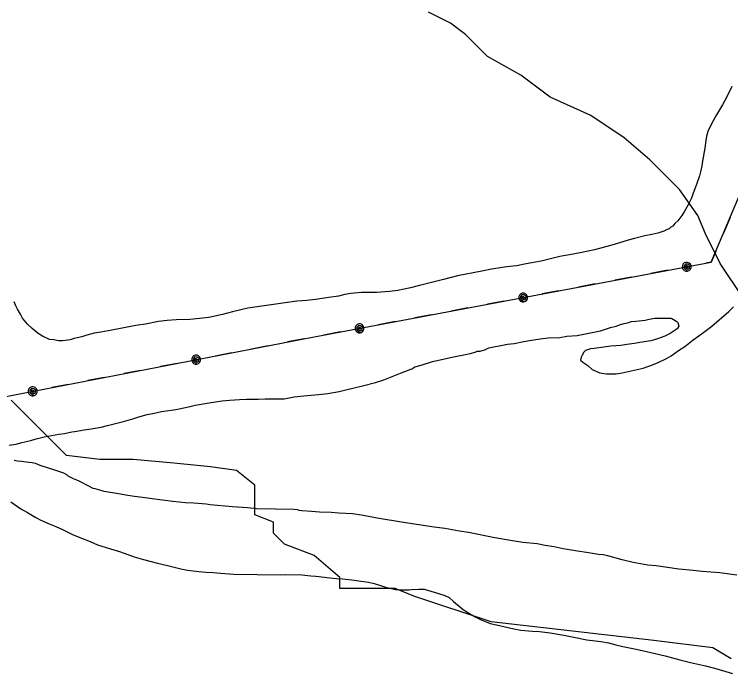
# Model space of a CAD drawing. Extents: x 3250478 to 3288318, y 788638 to 816472.
# Drawn here: x 3277399 to 3278837, y 809465 to 810787 of the extents above; entities that cross this region are included whole.
import ezdxf

# ---------------------------------------------------------------- set-up
doc = ezdxf.new("R2010")
doc.units = 0
for name, color, linetype in [('V-SITE-VEGE', 7, 'Continuous'), ('V-TOPO-SHOR', 7, 'Continuous'), ('V-UTIL-LINE', 7, 'Continuous')]:
    doc.layers.add(name, color=color, linetype=linetype)

msp = doc.modelspace()

# ---------------------------------------------------------------- linework, layer by layer
at = {"layer": 'V-SITE-VEGE'}
for points in [[(3278838.9, 810642.7), (3278828.1, 810620.9), (3278820.3, 810605.9), (3278808.4, 810585.9), (3278801.8, 810573.8), (3278791.6, 810554.3), (3278787.9, 810542.8), (3278786.6, 810534.7), (3278784.6, 810519.2), (3278780.1, 810493.2), (3278778.7, 810483.9), (3278776.8, 810474.1), (3278774.3, 810463.8), (3278768.2, 810446.5), (3278763.4, 810434.4), (3278757.3, 810417.7), (3278751.9, 810406.8), (3278743.5, 810391.4), (3278738.7, 810383.9), (3278730.4, 810373.6), (3278724.5, 810368), (3278720.4, 810362.8), (3278716.9, 810360.6), (3278713.4, 810357.2), (3278709.3, 810356.1), (3278702.8, 810352.7), (3278690.6, 810348.9), (3278678.4, 810345.6), (3278664.5, 810343), (3278643.5, 810338.1), (3278631.3, 810334.3), (3278611.5, 810328.3), (3278598.1, 810324.5), (3278563.2, 810315.3), (3278538.2, 810309.9), (3278520.8, 810306.8), (3278494.1, 810301.5), (3278456.3, 810292.3), (3278426.6, 810287), (3278406.9, 810283.3), (3278387.2, 810281.4), (3278357, 810276.1), (3278337.2, 810272.4), (3278288.4, 810262.9), (3278260.5, 810255.9), (3278241.9, 810251), (3278212.2, 810243.4), (3278194.2, 810239.1), (3278168.6, 810233.8), (3278152.4, 810231.7), (3278125.7, 810229.3), (3278109.5, 810229.6), (3278095.6, 810229.3), (3278074.1, 810227.9), (3278062.5, 810225.8), (3278049.7, 810222.6), (3278030, 810219.5), (3278003.9, 810215.9), (3277985.9, 810213.9), (3277966.2, 810212.5), (3277868.1, 810198.1), (3277837.2, 810191.1), (3277816.9, 810185.7), (3277789.6, 810179.8), (3277771, 810177.8), (3277751.3, 810175.2), (3277724, 810174.6)], [(3277724, 810174.6), (3277706.1, 810173.2), (3277688.7, 810171.2), (3277662.5, 810166.4), (3277642.8, 810163.3), (3277612.6, 810157.5), (3277594.6, 810154.3), (3277572.5, 810150.1), (3277559.7, 810148), (3277544.6, 810144.2), (3277534.7, 810140.9), (3277519.6, 810137.1), (3277511.4, 810135), (3277495.7, 810132.4), (3277487.6, 810132.5), (3277478.4, 810134.4), (3277469.7, 810135.7), (3277456, 810141.8), (3277446.8, 810147.7), (3277434.8, 810157.2), (3277425.7, 810166), (3277415.5, 810178.4), (3277411.6, 810186), (3277405.4, 810196.5), (3277402.1, 810202.9), (3277398.7, 810211.1)], [(3278595.3, 810159.3), (3278606.9, 810162), (3278615.6, 810165.3), (3278623.2, 810167.5), (3278632.5, 810169.6), (3278637.2, 810171.3), (3278646.5, 810172.3), (3278652.8, 810172.7), (3278665, 810174.3), (3278673.2, 810175.9), (3278684.8, 810178), (3278691.2, 810178.4), (3278716.6, 810178), (3278718.9, 810177.4), (3278728.7, 810171.4), (3278730.4, 810169.6), (3278732.5, 810162.1), (3278729.6, 810156.9), (3278715.5, 810147.3), (3278704.4, 810142.3), (3278689.8, 810136.8), (3278676.4, 810133), (3278654.4, 810129.3), (3278643.9, 810127.7), (3278628.2, 810125.1), (3278616.6, 810123.6), (3278596.3, 810121.7), (3278582.4, 810120.2), (3278562.7, 810117.6), (3278555.7, 810116.6), (3278545.2, 810113.3), (3278541.7, 810109.9), (3278538.7, 810104.2), (3278536.9, 810100.1), (3278535.6, 810093.8), (3278540.2, 810090.2), (3278549.9, 810083.1), (3278558.5, 810075.4), (3278574, 810068.8), (3278587.2, 810066.8), (3278606.9, 810066.5), (3278619.1, 810068.6), (3278637.1, 810072.3), (3278648.8, 810075.5), (3278661, 810078.2), (3278679.6, 810084.8), (3278691.3, 810089.3), (3278707.6, 810097.1), (3278717, 810102.7), (3278731.7, 810113.4), (3278744.6, 810121.3), (3278761.6, 810134.9), (3278772.7, 810142.8), (3278782.7, 810150.2), (3278798.6, 810162), (3278833.2, 810191.5), (3278842.7, 810200.6)], [(3277389, 809923.3), (3277403, 809925.4), (3277414.6, 809928.6), (3277432.6, 809932.9), (3277443.1, 809936.2), (3277459.4, 809940), (3277488.5, 809945.3), (3277500.1, 809946.8), (3277514.6, 809950), (3277520.4, 809951.1), (3277539.6, 809954.2), (3277553.5, 809956.2), (3277573.2, 809959.9), (3277586, 809963.2), (3277605.2, 809967.5), (3277618, 809970.7), (3277637.2, 809976.2), (3277648.9, 809980), (3277665.8, 809984.9), (3277677.4, 809987), (3277694.8, 809990.8), (3277723.3, 809994.9), (3277730.2, 809996.5), (3277748.8, 810000.2), (3277762.2, 810003.5), (3277794.1, 810009.2), (3277816.2, 810012.3), (3277831.3, 810013.8), (3277851, 810015.2), (3277864.9, 810015.5), (3277888.6, 810015.7), (3277902.6, 810016.6), (3277928.6, 810016.1), (3277937.3, 810016.5), (3277940.8, 810016.5), (3277960.5, 810020.2), (3277980.2, 810022.7), (3278009.8, 810025.1), (3278028.4, 810027), (3278051, 810031.3), (3278062.1, 810034), (3278081.3, 810038.8), (3278097.6, 810042.6), (3278123.7, 810049.1), (3278140.6, 810054.6), (3278177.4, 810069), (3278196.6, 810076.7), (3278203, 810080.7), (3278215.3, 810083.9), (3278238.6, 810091.6), (3278283.9, 810101.2), (3278301.3, 810104.4), (3278314.1, 810107.6), (3278324, 810110.3), (3278328.1, 810112), (3278333.9, 810111.9), (3278338, 810113), (3278343.2, 810114.6), (3278351.4, 810118.5), (3278388.6, 810126), (3278402.5, 810127.4), (3278421.7, 810131.7), (3278433.3, 810133.3), (3278454.7, 810136.4), (3278470.4, 810138.4), (3278493.6, 810139.7), (3278508.1, 810141.8), (3278528.4, 810143.7), (3278562.1, 810150.1), (3278575.5, 810152.7), (3278595.3, 810159.3)], [(3277504.4, 809863.9), (3277498.6, 809867.5), (3277480.8, 809873.6), (3277451.4, 809882.8), (3277441.7, 809886.5), (3277434.7, 809888.3), (3277428.4, 809889), (3277413.9, 809891), (3277405.3, 809891.7), (3277398.9, 809893)], [(3278849.2, 809662.6), (3278815.1, 809667.3), (3278779.3, 809670.2), (3278761.4, 809672.3), (3278732.5, 809675.1), (3278687.5, 809681.7), (3278670.7, 809683.2), (3278641.2, 809688.3), (3278618.8, 809693.4), (3278590.5, 809701.4), (3278580.7, 809703.9), (3278571.5, 809704.6), (3278547.2, 809708.6), (3278529.3, 809711.2), (3278500.5, 809715.8), (3278482.6, 809719.6), (3278464.7, 809722.2), (3278448.5, 809725.4), (3278419.6, 809728.2), (3278398.8, 809731.5), (3278363.6, 809737.9), (3278310.6, 809748.1), (3278292.7, 809750.8), (3278263.2, 809756.5), (3278241.9, 809759.2), (3278180.1, 809768.4), (3278127, 809776.9), (3278095.8, 809783.2), (3278077.9, 809785.9), (3278050.7, 809786.9), (3278035.1, 809788.4), (3278011.4, 809789.4), (3277995.8, 809790.8), (3277976.1, 809791.8), (3277970.9, 809792.4), (3277968, 809793.6), (3277960.5, 809794.3), (3277885.9, 809795.7), (3277866.8, 809797.8), (3277837.3, 809800), (3277792.2, 809803.7), (3277784.1, 809805), (3277759.3, 809807.2), (3277742.5, 809808.1), (3277717.6, 809810.9), (3277676, 809815.7), (3277661.6, 809817.7), (3277640.2, 809820.4), (3277626.9, 809822.3), (3277608.5, 809826.1), (3277579.6, 809830.7), (3277571, 809833.2), (3277561.2, 809835.7), (3277557.7, 809836.9), (3277548.5, 809841.1), (3277527.9, 809851.9), (3277518.1, 809856.1), (3277507.2, 809861.5), (3277504.4, 809863.9)], [(3277392.1, 809809.8), (3277412.2, 809796.1), (3277425.9, 809788.4), (3277442.5, 809778.2), (3277452.3, 809773.4), (3277468.9, 809765.6), (3277482.2, 809760.7), (3277496, 809754.7), (3277516, 809744.5), (3277531, 809738.4), (3277551.1, 809730.5), (3277566, 809723.9), (3277592.5, 809715.9), (3277612.1, 809709.8), (3277639.7, 809699.4), (3277658.7, 809694.4), (3277686.4, 809687), (3277706.6, 809682), (3277733.1, 809675.7), (3277746.9, 809673.2), (3277769.5, 809670.5), (3277784.5, 809669), (3277798.4, 809668.2), (3277812.8, 809666.8), (3277840, 809665.1), (3277933.2, 809663.5), (3277943.6, 809663.9), (3277976, 809663.3)], [(3277976, 809663.3), (3277994, 809661.2), (3278004.4, 809661), (3278021.7, 809659), (3278026.3, 809658.3), (3278046, 809656.2), (3278057.5, 809655.4), (3278076.6, 809653.4), (3278090.5, 809651.4), (3278110.1, 809648.7), (3278121.1, 809646.2), (3278136, 809641.3), (3278144.1, 809638.8), (3278156.2, 809636.3), (3278164.3, 809634.4), (3278173.5, 809633.7), (3278191.5, 809633.3), (3278196.1, 809633.8), (3278211.2, 809634.7), (3278221.6, 809634.5), (3278248.7, 809627.1), (3278263.1, 809622.2), (3278271.7, 809618), (3278280.2, 809610.3), (3278300.2, 809594.3), (3278309.3, 809587.8), (3278324.2, 809579.4), (3278334.6, 809574), (3278354.1, 809566.2), (3278366.8, 809563.6), (3278401.4, 809555.5), (3278415.8, 809552.9), (3278439, 809550.7), (3278453.4, 809549.9), (3278474.2, 809547.2), (3278501.9, 809542.7), (3278525.6, 809538.2), (3278548.1, 809533.2), (3278576.4, 809529.7), (3278591.4, 809527.2), (3278606.4, 809523.4), (3278620.2, 809519.7), (3278643.9, 809515.2), (3278659.4, 809512), (3278685.4, 809505.8), (3278705, 809501.4), (3278735, 809493.3), (3278756.3, 809487.7), (3278786.3, 809480.8), (3278804.1, 809476.4), (3278827.2, 809469.7), (3278840.4, 809465.4)]]:
    msp.add_lwpolyline(points, dxfattribs=at)
at = {"layer": 'V-TOPO-SHOR'}
for points in [[(3278860.1, 810221.2), (3278815.6, 810287.8), (3278786, 810347.1), (3278771.1, 810384.2), (3278734.1, 810436), (3278674.8, 810495.3), (3278623, 810539.8), (3278556.3, 810584.2), (3278474.8, 810621.3), (3278415.5, 810665.7), (3278348.8, 810702.8), (3278304.3, 810747.2), (3278274.7, 810769.4), (3278230.3, 810791.7)], [(3278837.8, 809495), (3278800.8, 809517.3), (3278682.2, 809532.1), (3278356.2, 809569.1), (3278200.6, 809621), (3278163.6, 809635.8), (3278126.5, 809635.8), (3278096.9, 809635.8), (3278052.4, 809635.8), (3278052.4, 809658), (3278000.6, 809702.5), (3277941.3, 809724.7), (3277919.1, 809747), (3277919.1, 809769.2), (3277882, 809784), (3277882, 809843.3), (3277845, 809872.9), (3277793.1, 809880.3), (3277719, 809887.7), (3277637.5, 809895.1), (3277570.8, 809895.1), (3277504.1, 809902.6), (3277437.5, 809969.2), (3277393, 810013.7)]]:
    msp.add_lwpolyline(points, dxfattribs=at)
at = {"layer": 'V-UTIL-LINE'}
for points in [[(3275633.2, 809683.1), (3277997.8, 810140.1), (3278797.8, 810290.6), (3279144.9, 811110.6), (3279530.1, 812094.2), (3279575.7, 812201.8)], [(3278835.6, 810379.7), (3278822.3, 810348.4)], [(3278806.7, 810311.6), (3278797.8, 810290.6), (3278786.8, 810288.5)], [(3278748.5, 810281.3), (3278750.5, 810279.3), (3278750.9, 810281.6), (3278748.9, 810283.5), (3278746.1, 810282.6), (3278746.6, 810279.2), (3278750.4, 810276.5), (3278753.9, 810279), (3278754.3, 810283.8), (3278750.6, 810286.6), (3278746.2, 810286.7), (3278743.1, 810283), (3278743.8, 810277.6), (3278750.1, 810272.5), (3278753.4, 810273.8), (3278755.9, 810276.2), (3278757.3, 810279.5), (3278757.3, 810283), (3278756, 810286.2), (3278753.6, 810288.7), (3278750.3, 810290.1), (3278746.8, 810290.1), (3278743.6, 810288.8), (3278741, 810286.4), (3278739.7, 810283.2), (3278739.6, 810279.6), (3278740.9, 810276.4), (3278743.4, 810273.9), (3278746.6, 810272.5), (3278750.1, 810272.5)], [(3278710.2, 810274.1), (3278676.7, 810267.8)], [(3278637.4, 810260.4), (3278604, 810254.1)], [(3278564.7, 810246.7), (3278531.3, 810240.4)], [(3278420.2, 810219.6), (3278422.3, 810217.5), (3278422.7, 810219.8), (3278420.7, 810221.7), (3278417.9, 810220.9), (3278418.3, 810217.5), (3278422.1, 810214.7), (3278425.6, 810217.2), (3278426, 810222.1), (3278422.4, 810224.8), (3278417.9, 810225), (3278414.8, 810221.3), (3278415.5, 810215.8), (3278421.9, 810210.7), (3278425.2, 810212), (3278427.7, 810214.5), (3278429, 810217.7), (3278429.1, 810221.2), (3278427.8, 810224.5), (3278425.3, 810227), (3278422.1, 810228.4), (3278418.6, 810228.4), (3278415.3, 810227.1), (3278412.8, 810224.6), (3278411.4, 810221.4), (3278411.4, 810217.9), (3278412.7, 810214.6), (3278415.2, 810212.1), (3278418.4, 810210.7), (3278421.9, 810210.7)], [(3278492, 810233.1), (3278458.6, 810226.8)], [(3278381.9, 810212.3), (3278348.5, 810206.1)], [(3278309.2, 810198.7), (3278275.8, 810192.4)], [(3278236.5, 810185), (3278203.1, 810178.7)], [(3278092, 810157.8), (3278094, 810155.8), (3278094.4, 810158.1), (3278092.4, 810160), (3278089.6, 810159.1), (3278090.1, 810155.7), (3278093.9, 810153), (3278097.4, 810155.5), (3278097.8, 810160.3), (3278094.1, 810163.1), (3278089.7, 810163.2), (3278086.6, 810159.5), (3278087.3, 810154.1), (3278093.7, 810149), (3278096.9, 810150.3), (3278099.4, 810152.7), (3278100.8, 810156), (3278100.8, 810159.5), (3278099.5, 810162.7), (3278097.1, 810165.2), (3278093.8, 810166.6), (3278090.3, 810166.7), (3278087.1, 810165.3), (3278084.6, 810162.9), (3278083.2, 810159.7), (3278083.2, 810156.1), (3278084.5, 810152.9), (3278086.9, 810150.4), (3278090.1, 810149), (3278093.7, 810149)], [(3278163.7, 810171.3), (3278130.3, 810165)], [(3278053.7, 810150.6), (3278020.3, 810144.3)], [(3277981, 810136.8), (3277947.6, 810130.4)], [(3277908.3, 810122.8), (3277874.9, 810116.3)], [(3277835.7, 810108.8), (3277802.3, 810102.3)], [(3277764, 810094.9), (3277766, 810092.9), (3277766.4, 810095.2), (3277764.4, 810097.1), (3277761.6, 810096.2), (3277762.1, 810092.8), (3277765.9, 810090.1), (3277769.4, 810092.6), (3277769.8, 810097.4), (3277766.1, 810100.2), (3277761.6, 810100.3), (3277758.6, 810096.6), (3277759.3, 810091.1), (3277765.7, 810086.1), (3277768.9, 810087.4), (3277771.4, 810089.9), (3277772.8, 810093.1), (3277772.8, 810096.6), (3277771.5, 810099.9), (3277769, 810102.4), (3277765.8, 810103.7), (3277762.3, 810103.7), (3277759, 810102.4), (3277756.5, 810099.9), (3277755.2, 810096.7), (3277755.1, 810093.2), (3277756.5, 810089.9), (3277758.9, 810087.4), (3277762.2, 810086.1), (3277765.7, 810086.1)], [(3277725.7, 810087.5), (3277692.3, 810081)], [(3277653, 810073.5), (3277619.7, 810067)], [(3277580.4, 810059.4), (3277547, 810053)], [(3277436, 810031.5), (3277438.1, 810029.5), (3277438.5, 810031.8), (3277436.5, 810033.7), (3277433.7, 810032.8), (3277434.2, 810029.4), (3277438, 810026.7), (3277441.5, 810029.2), (3277441.8, 810034.1), (3277438.2, 810036.8), (3277433.7, 810036.9), (3277430.6, 810033.2), (3277431.4, 810027.7), (3277437.8, 810022.7), (3277441, 810024), (3277443.5, 810026.5), (3277444.9, 810029.7), (3277444.9, 810033.2), (3277443.6, 810036.5), (3277441.1, 810039), (3277437.8, 810040.3), (3277434.3, 810040.4), (3277431.1, 810039), (3277428.6, 810036.6), (3277427.2, 810033.3), (3277427.2, 810029.8), (3277428.5, 810026.6), (3277431, 810024.1), (3277434.2, 810022.7), (3277437.8, 810022.7)], [(3277507.7, 810045.4), (3277474.3, 810038.9)]]:
    msp.add_lwpolyline(points, dxfattribs=at)

doc.saveas('drawing.dxf')
